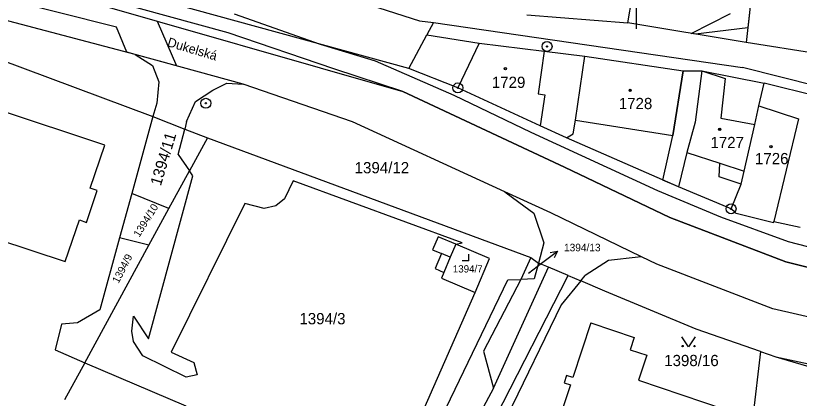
# Model space of a CAD drawing. Extents: x -593183 to -588034, y -1130415 to -1124994.
# Drawn here: x -590198.3 to -590080.2, y -1129405.1 to -1129347.3 of the extents above; entities that cross this region are included whole.
import ezdxf

# ---------------------------------------------------------------- set-up
doc = ezdxf.new("R2010")
doc.units = 0
for name, color, linetype in [('Vrstva 1', 7, 'Continuous'), ('Vrstva 15', 7, 'Continuous'), ('Vrstva 16', 7, 'Continuous'), ('Vrstva 18', 7, 'Continuous'), ('Vrstva 19', 7, 'Continuous'), ('Vrstva 24', 7, 'Continuous'), ('Vrstva 25', 7, 'Continuous'), ('Vrstva 27', 7, 'Continuous'), ('Vrstva 4', 7, 'Continuous')]:
    doc.layers.add(name, color=color, linetype=linetype)

msp = doc.modelspace()

# ---------------------------------------------------------------- linework, layer by layer
at = {"layer": 'Vrstva 1'}
for p, q in [((-590139.01, -1129355.3), (-590244.64, -1129326.31)), ((-590231.05, -1129332.62), (-590139.93, -1129358.81)), ((-590106, -1129348.44), (-590103.78, -1129334.98)), ((-590086.48, -1129335.55), (-590088.17, -1129351.42)), ((-590180.27, -1129353.22), (-590216.59, -1129343.65)), ((-590104.75, -1129344.33), (-590104.75, -1129349.33)), ((-590146.06, -1129345.37), (-590137.4, -1129348.1)), ((-590218.07, -1129347.45), (-590177.61, -1129362.59)), ((-590121.22, -1129347.23), (-590106, -1129348.44)), ((-590137.4, -1129348.1), (-590135.32, -1129348.4)), ((-590135.32, -1129348.4), (-590136.31, -1129350.26)), ((-590135.32, -1129348.4), (-590088.73, -1129355.19)), ((-590088.17, -1129351.42), (-590106, -1129348.44)), ((-590139.01, -1129355.3), (-590136.31, -1129350.26)), ((-590136.31, -1129350.26), (-590128.41, -1129351.5)), ((-590037.28, -1129359.43), (-590088.17, -1129351.42)), ((-590128.41, -1129351.5), (-590118.62, -1129352.69)), ((-590180.27, -1129353.22), (-590177.69, -1129354.86)), ((-590164.02, -1129357.67), (-590180.27, -1129353.22)), ((-590118.62, -1129352.69), (-590119.55, -1129359.15)), ((-590118.62, -1129352.69), (-590112.49, -1129353.44)), ((-590112.49, -1129353.44), (-590097.66, -1129355.67)), ((-590177.69, -1129354.86), (-590176.72, -1129357.36)), ((-590131.64, -1129358.25), (-590139.01, -1129355.3)), ((-590097.66, -1129355.67), (-590094.85, -1129355.69)), ((-590094.85, -1129355.69), (-590095.84, -1129363.42)), ((-590094.85, -1129355.69), (-590085.47, -1129357.56)), ((-590076.58, -1129358.22), (-590088.73, -1129355.19)), ((-590176.72, -1129357.36), (-590177.05, -1129360.54)), ((-590147.5, -1129363.39), (-590164.02, -1129357.67)), ((-590119.22, -1129363.97), (-590131.64, -1129358.25)), ((-590086.24, -1129360.97), (-590085.47, -1129357.56)), ((-590068.5, -1129361.72), (-590085.47, -1129357.56)), ((-590184.89, -1129366.89), (-590208.47, -1129359.04)), ((-590139.93, -1129358.81), (-590115.56, -1129370.22)), ((-590119.55, -1129359.15), (-590118.53, -1129359.3)), ((-590118.53, -1129359.3), (-590119.22, -1129363.97)), ((-590177.05, -1129360.54), (-590177.61, -1129362.59)), ((-590086.88, -1129363.8), (-590086.24, -1129360.97)), ((-590177.61, -1129362.59), (-590180.8, -1129374.2)), ((-590177.61, -1129362.59), (-590172.82, -1129364.46)), ((-590172.82, -1129364.46), (-590169.4, -1129365.8)), ((-590124.54, -1129373.94), (-590147.5, -1129363.39)), ((-590115.28, -1129365.79), (-590119.22, -1129363.97)), ((-590095.84, -1129363.42), (-590097.11, -1129368.01)), ((-590088.46, -1129370.83), (-590086.88, -1129363.8)), ((-590169.4, -1129365.8), (-590172.11, -1129370.78)), ((-590169.4, -1129365.8), (-590120.64, -1129383.86)), ((-590098.39, -1129373.21), (-590115.28, -1129365.79)), ((-590187.09, -1129373.4), (-590184.89, -1129366.89)), ((-590097.11, -1129368.01), (-590098.39, -1129373.21)), ((-590115.56, -1129370.22), (-590099.66, -1129377.8)), ((-590175.2, -1129376.45), (-590172.11, -1129370.78)), ((-590088.91, -1129372.81), (-590088.46, -1129370.83)), ((-590187.62, -1129378.57), (-590186, -1129373.77)), ((-590186, -1129373.77), (-590187.09, -1129373.4)), ((-590090.45, -1129376.51), (-590098.39, -1129373.21)), ((-590090.45, -1129376.51), (-590088.91, -1129372.81)), ((-590180.8, -1129374.2), (-590182.64, -1129380.88)), ((-590175.2, -1129376.45), (-590180.8, -1129374.2)), ((-590124.54, -1129373.94), (-590122.44, -1129375.49)), ((-590117.63, -1129377.11), (-590124.54, -1129373.94)), ((-590122.44, -1129375.49), (-590120.17, -1129377.17)), ((-590178.21, -1129381.98), (-590175.2, -1129376.45)), ((-590120.17, -1129377.17), (-590118.66, -1129381.65)), ((-590103.93, -1129383.74), (-590117.63, -1129377.11)), ((-590090.45, -1129376.51), (-590089.85, -1129376.99)), ((-590089.85, -1129376.99), (-590089.89, -1129377.14)), ((-590089.89, -1129377.14), (-590084.03, -1129378.58)), ((-590190.83, -1129384.48), (-590188.71, -1129378.2)), ((-590188.71, -1129378.2), (-590187.62, -1129378.57)), ((-590099.66, -1129377.8), (-590082.19, -1129384.53)), ((-590084.03, -1129378.58), (-590083.99, -1129378.43)), ((-590083.99, -1129378.43), (-590080.02, -1129379.26)), ((-590205.24, -1129379.69), (-590190.83, -1129384.48)), ((-590182.64, -1129380.88), (-590185.63, -1129391.77)), ((-590178.21, -1129381.98), (-590182.64, -1129380.88)), ((-590134.59, -1129380.72), (-590135.45, -1129382.7)), ((-590131.93, -1129381.87), (-590134.59, -1129380.72)), ((-590187.88, -1129399.75), (-590178.21, -1129381.98)), ((-590126.88, -1129384.04), (-590131.93, -1129381.87)), ((-590118.66, -1129381.65), (-590119.5, -1129384.7)), ((-590135.45, -1129382.7), (-590134.11, -1129383.27)), ((-590134.11, -1129383.27), (-590135.07, -1129385.54)), ((-590129.01, -1129389.17), (-590126.88, -1129384.04)), ((-590120.64, -1129383.86), (-590122.16, -1129387.17)), ((-590120.64, -1129383.86), (-590119.5, -1129384.7)), ((-590101.63, -1129384.86), (-590103.93, -1129383.74)), ((-590082.19, -1129384.53), (-590055.01, -1129391.21)), ((-590135.07, -1129385.54), (-590133.73, -1129386.11)), ((-590119.5, -1129384.7), (-590120.15, -1129387.08)), ((-590117.97, -1129385.34), (-590119.5, -1129384.7)), ((-590115.01, -1129386.57), (-590117.97, -1129385.34)), ((-590084.16, -1129391.61), (-590101.63, -1129384.86)), ((-590136.44, -1129428.41), (-590115.01, -1129386.57)), ((-590133.73, -1129386.11), (-590134.11, -1129386.99)), ((-590115.01, -1129386.57), (-590113.09, -1129387.38)), ((-590135.58, -1129411.01), (-590124.12, -1129387.26)), ((-590134.11, -1129386.99), (-590129.01, -1129389.17)), ((-590122.16, -1129387.17), (-590127.75, -1129398.03)), ((-590124.12, -1129387.26), (-590122.16, -1129387.17)), ((-590120.15, -1129387.08), (-590122.16, -1129387.17)), ((-590113.09, -1129387.38), (-590116.06, -1129391.03)), ((-590109.47, -1129388.96), (-590113.09, -1129387.38)), ((-590095.73, -1129394.69), (-590109.47, -1129388.96)), ((-590116.06, -1129391.03), (-590126.34, -1129412.24)), ((-590056.9, -1129397.99), (-590084.16, -1129391.61)), ((-590185.63, -1129391.77), (-590189, -1129393.74)), ((-590191.39, -1129393.93), (-590192.37, -1129397.82)), ((-590189, -1129393.74), (-590191.39, -1129393.93)), ((-590111.59, -1129393.73), (-590114.32, -1129401.99)), ((-590111.59, -1129393.73), (-590105.06, -1129395.94)), ((-590086.03, -1129398.05), (-590095.73, -1129394.69)), ((-590192.37, -1129397.82), (-590187.88, -1129399.75)), ((-590127.75, -1129398.03), (-590126.27, -1129403.61)), ((-590103.16, -1129398.6), (-590104.39, -1129402.4)), ((-590086.03, -1129398.05), (-590087.22, -1129408.19)), ((-590086.03, -1129398.05), (-590083.72, -1129398.85)), ((-590187.88, -1129399.75), (-590190.94, -1129405.38)), ((-590187.88, -1129399.75), (-590172.63, -1129406.29)), ((-590083.72, -1129398.85), (-590075.53, -1129401.25)), ((-590083.72, -1129398.85), (-590058.67, -1129404.34)), ((-590115.27, -1129401.68), (-590115.63, -1129402.77)), ((-590114.32, -1129401.99), (-590115.27, -1129401.68)), ((-590114.68, -1129403.08), (-590117.22, -1129410.78)), ((-590115.63, -1129402.77), (-590114.68, -1129403.08)), ((-590104.39, -1129402.4), (-590087.22, -1129408.19)), ((-590126.27, -1129403.61), (-590141.28, -1129431.81))]:
    msp.add_line(p, q, dxfattribs=at)
msp.add_lwpolyline([(-590105.06, -1129395.94), (-590105.66, -1129397.79), (-590103.16, -1129398.6)], dxfattribs=at)
at = {"layer": 'Vrstva 16'}
msp.add_line((-590121, -1129386.21), (-590119.03, -1129384.73), dxfattribs=at)
at = {"layer": 'Vrstva 24'}
for centre, radius in [((-590118.19, -1129351.99), 0.75), ((-590118.19, -1129351.99), 0.0903), ((-590131.64, -1129358.25), 0.75), ((-590131.64, -1129358.25), 0.0903), ((-590169.64, -1129360.57), 0.75), ((-590169.64, -1129360.57), 0.0903), ((-590090.45, -1129376.51), 0.75), ((-590090.45, -1129376.51), 0.0903)]:
    msp.add_circle(centre, radius, dxfattribs=at)
at = {"layer": 'Vrstva 25'}
for p, q in [((-590130, -1129384.36), (-590130, -1129383.36)), ((-590119.03, -1129384.73), (-590116.63, -1129382.93)), ((-590130, -1129384.36), (-590131, -1129384.36))]:
    msp.add_line(p, q, dxfattribs=at)
for points in [[(-590117.73, -1129383.13), (-590116.63, -1129382.93), (-590117.13, -1129383.93)], [(-590095.86, -1129395.85), (-590096.86, -1129397.35), (-590097.86, -1129395.85)]]:
    msp.add_lwpolyline(points, dxfattribs=at)
for centre, radius in [((-590124.46, -1129355.33), 0.175), ((-590124.46, -1129355.33), 0.15), ((-590105.66, -1129358.62), 0.175), ((-590105.66, -1129358.62), 0.15), ((-590092.15, -1129364.51), 0.175), ((-590092.15, -1129364.51), 0.15), ((-590084.44, -1129367.11), 0.175), ((-590084.44, -1129367.11), 0.15), ((-590097.76, -1129397.25), 0.1), ((-590095.96, -1129397.25), 0.1)]:
    msp.add_circle(centre, radius, dxfattribs=at)
at = {"layer": 'Vrstva 27'}
for p, q in [((-590183.13, -1129349.07), (-590255.09, -1129330.89)), ((-590086.48, -1129335.55), (-590087.93, -1129349.17)), ((-590209.95, -1129338.68), (-590176.98, -1129348.16)), ((-590166.29, -1129349.95), (-590184.25, -1129345.01)), ((-590165.39, -1129347.08), (-590152.39, -1129351.63)), ((-590096.47, -1129350.03), (-590090.52, -1129347.01)), ((-590181.57, -1129352.88), (-590183.13, -1129349.07)), ((-590176.98, -1129348.16), (-590174.05, -1129354.92)), ((-590150.34, -1129355.39), (-590166.29, -1129349.95)), ((-590095.83, -1129350.14), (-590096.47, -1129350.03)), ((-590087.93, -1129349.17), (-590095.83, -1129350.14)), ((-590152.39, -1129351.63), (-590144.09, -1129354.14)), ((-590180.27, -1129353.22), (-590181.57, -1129352.88)), ((-590174.05, -1129354.92), (-590180.27, -1129353.22)), ((-590144.09, -1129354.14), (-590132.23, -1129359.33)), ((-590139.93, -1129358.81), (-590150.34, -1129355.39)), ((-590099.25, -1129365.44), (-590097.66, -1129355.67)), ((-590097.66, -1129355.67), (-590094.85, -1129355.69)), ((-590094.85, -1129355.69), (-590095.84, -1129363.42)), ((-590115.56, -1129370.22), (-590139.93, -1129358.81)), ((-590132.23, -1129359.33), (-590120.62, -1129364.92)), ((-590095.84, -1129363.42), (-590097.11, -1129368.01)), ((-590120.62, -1129364.92), (-590101.54, -1129373.77)), ((-590100.72, -1129372.19), (-590099.25, -1129365.44)), ((-590097.11, -1129368.01), (-590098.39, -1129373.21)), ((-590099.66, -1129377.8), (-590115.56, -1129370.22)), ((-590098.39, -1129373.21), (-590100.72, -1129372.19)), ((-590101.54, -1129373.77), (-590092.05, -1129377.74)), ((-590082.19, -1129384.53), (-590099.66, -1129377.8)), ((-590092.05, -1129377.74), (-590081.86, -1129381.46)), ((-590081.86, -1129381.46), (-590068.36, -1129384.9)), ((-590055.01, -1129391.21), (-590082.19, -1129384.53))]:
    msp.add_line(p, q, dxfattribs=at)
at = {"layer": 'Vrstva 4'}
for p, q in [((-590128.41, -1129351.5), (-590131.64, -1129358.25)), ((-590113.88, -1129363.12), (-590112.49, -1129353.44)), ((-590097.66, -1129355.67), (-590099.25, -1129365.44)), ((-590094.85, -1129355.69), (-590091.35, -1129356.85)), ((-590091.35, -1129356.85), (-590091.98, -1129362.8)), ((-590168.6, -1129358.61), (-590166.47, -1129357.56)), ((-590166.47, -1129357.56), (-590164.02, -1129357.67)), ((-590171.19, -1129360.29), (-590168.6, -1129358.61)), ((-590172.53, -1129363.32), (-590171.19, -1129360.29)), ((-590086.24, -1129360.97), (-590080.29, -1129362.9)), ((-590114.24, -1129365.21), (-590113.88, -1129363.12)), ((-590113.88, -1129363.12), (-590099.25, -1129365.44)), ((-590091.98, -1129362.8), (-590086.88, -1129363.8)), ((-590080.29, -1129362.9), (-590083.99, -1129378.43)), ((-590173.81, -1129368.3), (-590172.82, -1129364.46)), ((-590172.53, -1129363.32), (-590172.82, -1129364.46)), ((-590115.28, -1129365.79), (-590114.24, -1129365.21)), ((-590097.11, -1129368.01), (-590092.12, -1129369.64)), ((-590173.81, -1129368.3), (-590172.11, -1129370.78)), ((-590092.25, -1129371.67), (-590092.12, -1129369.64)), ((-590092.12, -1129369.64), (-590088.46, -1129370.83)), ((-590178.26, -1129396.16), (-590171.6, -1129371.52)), ((-590171.6, -1129371.52), (-590172.11, -1129370.78)), ((-590156.47, -1129372.28), (-590157.8, -1129375.02)), ((-590131.01, -1129381.64), (-590156.47, -1129372.28)), ((-590088.91, -1129372.81), (-590092.25, -1129371.67)), ((-590157.8, -1129375.02), (-590159.06, -1129376.07)), ((-590163.75, -1129375.72), (-590174.89, -1129398.17)), ((-590160.85, -1129376.48), (-590163.75, -1129375.72)), ((-590159.06, -1129376.07), (-590160.85, -1129376.48)), ((-590131.93, -1129381.87), (-590132.79, -1129383.81)), ((-590131.93, -1129381.87), (-590131.01, -1129381.64)), ((-590132.79, -1129383.81), (-590134.11, -1129383.27)), ((-590132.79, -1129383.81), (-590133.73, -1129386.11)), ((-590108.92, -1129384.31), (-590112.43, -1129386.57)), ((-590104.43, -1129383.8), (-590108.92, -1129384.31)), ((-590103.93, -1129383.74), (-590104.43, -1129383.8)), ((-590126.27, -1129403.61), (-590117.97, -1129385.34)), ((-590113.09, -1129387.38), (-590112.43, -1129386.57)), ((-590139.96, -1129414.01), (-590129.01, -1129389.17)), ((-590180.78, -1129395), (-590180.55, -1129392.7)), ((-590180.55, -1129392.7), (-590178.26, -1129396.16)), ((-590180.55, -1129396.53), (-590180.78, -1129395)), ((-590179.16, -1129398.71), (-590180.55, -1129396.53)), ((-590172.58, -1129401.92), (-590179.16, -1129398.71)), ((-590174.89, -1129398.17), (-590171.44, -1129399.72)), ((-590171.44, -1129399.72), (-590170.93, -1129401.58)), ((-590170.93, -1129401.58), (-590172.58, -1129401.92))]:
    msp.add_line(p, q, dxfattribs=at)

# ---------------------------------------------------------------- texts
at = {"layer": 'Vrstva 15'}
msp.add_text('Dukelská', height=1.4, rotation=343.4843, dxfattribs=at).set_placement((-590175.55, -1129351.94))
at = {"layer": 'Vrstva 16'}
msp.add_text('1394/13', height=1.14, dxfattribs=at).set_placement((-590115.63, -1129382.93))
at = {"layer": 'Vrstva 18'}
for s, height, rotation, p in [('1394/11', 1.7, 73.3008, (-590176.43, -1129373.15)), ('1394/10', 1.14, 57.9947, (-590179.67, -1129380.89)), ('1394/9', 1.14, 62.6223, (-590182.8, -1129387.86))]:
    msp.add_text(s, height=height, rotation=rotation, dxfattribs=at).set_placement(p)
for s, height, p in [('1394/12', 1.7, (-590147.2, -1129371.15)), ('1394/13', 0.1, (-590121, -1129386.21)), ('1394/3', 1.7, (-590155.53, -1129393.95)), ('1398/16', 1.7, (-590100.53, -1129400.27))]:
    msp.add_text(s, height=height, dxfattribs=at).set_placement(p)
at = {"layer": 'Vrstva 19'}
for s, height, p in [('1729', 1.7, (-590126.52, -1129358.26)), ('1728', 1.7, (-590107.38, -1129361.46)), ('1727', 1.7, (-590093.56, -1129367.35)), ('1726', 1.7, (-590086.84, -1129369.78)), ('1394/7', 1.1, (-590132.4, -1129386.13))]:
    msp.add_text(s, height=height, dxfattribs=at).set_placement(p)

doc.saveas('drawing.dxf')
